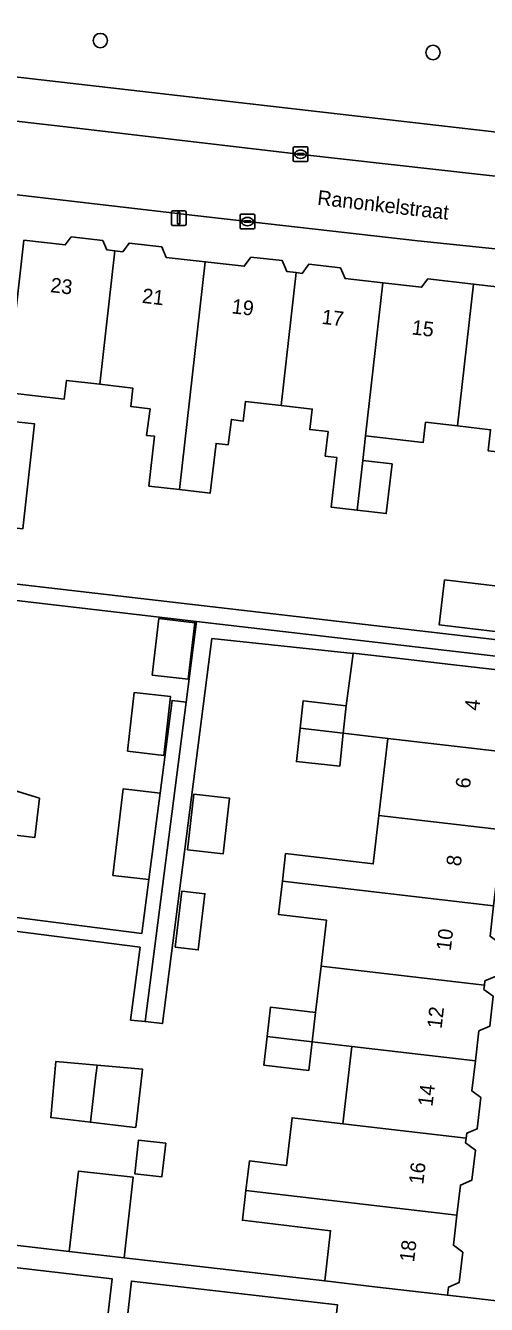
# Model space of a CAD drawing. Extents: x 161692 to 162379, y 380760 to 381678.
# Drawn here: x 162111.5 to 162142.9, y 381067.5 to 381154.7 of the extents above; entities that cross this region are included whole.
import ezdxf

# ---------------------------------------------------------------- set-up
doc = ezdxf.new("R2010")
doc.units = 0
for name, color, linetype in [('IMGEO_Boom', 7, 'Continuous'), ('IMGEO_Erf', 7, 'Continuous'), ('IMGEO_Groenvoorziening', 7, 'Continuous'), ('IMGEO_Kolk', 7, 'Continuous'), ('IMGEO_Lichtmast', 7, 'Continuous'), ('IMGEO_Openbare_ruimte_label', 7, 'Continuous'), ('IMGEO_Pand', 7, 'Continuous'), ('IMGEO_Pand_nummerreeks', 7, 'Continuous'), ('IMGEO_Rijbaan_lokaal_open', 7, 'Continuous'), ('IMGEO_Voetpad_open', 7, 'Continuous')]:
    doc.layers.add(name, color=color, linetype=linetype)

msp = doc.modelspace()

# ---------------------------------------------------------------- linework, layer by layer
at = {"layer": 'IMGEO_Boom'}
for centre in [(162116.62, 381153.677), (162139.306, 381152.861)]:
    msp.add_circle(centre, 0.489, dxfattribs=at)
at = {"layer": 'IMGEO_Erf'}
for points in [[(162143.231, 381127.155), (162140.973, 381127.411), (162138.797, 381127.658), (162138.629, 381126.279), (162134.704, 381126.73), (162134.515, 381125.056), (162136.512, 381124.824), (162136.119, 381121.436), (162134.13, 381121.666), (162132.363, 381121.871), (162132.756, 381125.26), (162131.958, 381125.353), (162132.148, 381127.024), (162130.902, 381127.167), (162131.073, 381128.56), (162128.947, 381128.802), (162126.509, 381129.079), (162126.371, 381127.746), (162125.557, 381127.851), (162125.333, 381126.123), (162124.511, 381126.218), (162124.118, 381122.831), (162122.016, 381123.075), (162119.932, 381123.317), (162120.325, 381126.704), (162119.782, 381126.767), (162120.015, 381128.569), (162118.694, 381128.74), (162118.836, 381129.997), (162116.589, 381130.252), (162114.308, 381130.511), (162114.163, 381129.244), (162110.241, 381129.686)], [(162104.656, 381117.359), (162150.568, 381112.043)], [(162102.019, 381095.06), (162119.45, 381092.824), (162119.927, 381096.494), (162117.486, 381096.778), (162118.173, 381102.676), (162120.692, 381102.382), (162121.513, 381108.701), (162122.47, 381108.579), (162123.177, 381114.087), (162108.158, 381115.826)], [(162103.217, 381072.458), (162114.505, 381071.152), (162115.131, 381076.635), (162118.863, 381076.209), (162118.237, 381070.726), (162131.918, 381069.148), (162132.317, 381072.568), (162126.308, 381073.277), (162126.548, 381075.31), (162126.785, 381077.319), (162129.322, 381077.019), (162129.701, 381080.267), (162131.255, 381080.086), (162133.167, 381079.863), (162133.78, 381085.124), (162131.061, 381085.445), (162130.831, 381083.496), (162127.759, 381083.859), (162127.988, 381085.803), (162128.225, 381087.811), (162131.297, 381087.448), (162131.67, 381090.603), (162132.04, 381093.736), (162128.767, 381094.122), (162129.035, 381096.394), (162129.256, 381098.264), (162135.23, 381097.559), (162135.616, 381100.871), (162136.227, 381106.118), (162133.186, 381106.474), (162132.941, 381104.222), (162129.997, 381104.543), (162130.244, 381106.817), (162130.446, 381108.668), (162133.39, 381108.347), (162133.856, 381111.905), (162124.236, 381112.916), (162120.872, 381086.689), (162119.678, 381086.815), (162118.683, 381086.919), (162119.328, 381091.882), (162101.91, 381094.116)], [(162105.042, 381104.328), (162112.466, 381102.035), (162112.159, 381099.375), (162107.958, 381099.861)], [(162143.6, 381089.916), (162142.846, 381089.59), (162142.812, 381089.3), (162142.778, 381089.01), (162143.407, 381088.542)], [(162143.169, 381086.503), (162142.431, 381086.184), (162142.193, 381084.14), (162141.954, 381082.093), (162142.561, 381081.642), (162142.314, 381079.52), (162141.602, 381079.212), (162141.563, 381078.882), (162141.525, 381078.556), (162142.194, 381078.058), (162141.957, 381076.018), (162141.169, 381075.678), (162140.93, 381073.628), (162140.69, 381071.576), (162141.326, 381071.103), (162141.085, 381069.035), (162140.35, 381068.718), (162140.287, 381068.173), (162145.42, 381067.579)]]:
    msp.add_lwpolyline(points, dxfattribs=at)
for points in [[(162109.675, 381124.698), (162107.87, 381124.902), (162108.218, 381127.994), (162110.026, 381127.79), (162112.139, 381127.552), (162111.332, 381120.389), (162109.214, 381120.628)], [(162146.19, 381116.206), (162145.832, 381113.136), (162139.734, 381113.847), (162140.092, 381116.918)], [(162120.161, 381110.433), (162120.609, 381114.283), (162123.07, 381113.996), (162122.622, 381110.146)], [(162118.473, 381105.247), (162118.94, 381109.251), (162121.412, 381108.963), (162120.945, 381104.959)], [(162122.557, 381098.531), (162122.999, 381102.324), (162125.434, 381102.04), (162124.992, 381098.247)], [(162121.735, 381091.887), (162122.187, 381095.716), (162123.753, 381095.531), (162123.301, 381091.702)], [(162119.494, 381083.585), (162119.468, 381083.357), (162119.035, 381079.607), (162118.803, 381079.633), (162115.951, 381079.962), (162113.246, 381080.275), (162113.589, 381084.09), (162116.4, 381083.85)], [(162120.821, 381076.24), (162118.968, 381076.454), (162119.232, 381078.744), (162121.085, 381078.53)], [(162112.924, 381063.463), (162113.308, 381066.809), (162117.083, 381066.376), (162117.423, 381069.291), (162101.193, 381071.182), (162100.482, 381065.034), (162099.811, 381059.23), (162099.571, 381057.157), (162099.883, 381056.792), (162100.42, 381056.162), (162101.231, 381056.068), (162100.912, 381053.313), (162098.907, 381053.545), (162098.244, 381047.771), (162114.721, 381045.864), (162114.985, 381048.168), (162111.21, 381048.601), (162111.608, 381052.074), (162111.977, 381055.292), (162115.752, 381054.859), (162116.316, 381059.685), (162112.541, 381060.118)], [(162128.127, 381061.568), (162132.052, 381061.11), (162132.798, 381067.511), (162118.748, 381069.136), (162118.421, 381066.332), (162121.756, 381065.935), (162121.35, 381062.522), (162120.944, 381059.108), (162117.609, 381059.505), (162116.993, 381054.124), (162120.124, 381053.751), (162119.732, 381050.461), (162119.366, 381047.382), (162116.231, 381047.756), (162115.908, 381044.678), (162126.992, 381043.513), (162127.674, 381049.533), (162130.662, 381049.184), (162131.369, 381055.248), (162127.442, 381055.707)]]:
    msp.add_lwpolyline(points, close=True, dxfattribs=at)
at = {"layer": 'IMGEO_Groenvoorziening'}
msp.add_lwpolyline([(162106.694, 381166.723), (162106.422, 381166.149), (162104.701, 381153.539), (162105.038, 381151.871), (162154.533, 381146.175), (162155.871, 381157.555), (162155.636, 381157.584), (162133.829, 381160.381)], dxfattribs=at)
at = {"layer": 'IMGEO_Kolk'}
for p, q in [((162129.778, 381145.501), (162129.778, 381146.353)), ((162129.853, 381146.427), (162130.705, 381146.427)), ((162130.037, 381145.921), (162130.037, 381145.933)), ((162130.475, 381145.884), (162130.077, 381145.884)), ((162130.08, 381145.97), (162130.478, 381145.97)), ((162130.266, 381146.207), (162130.291, 381146.207)), ((162130.521, 381145.933), (162130.521, 381145.921)), ((162130.779, 381146.353), (162130.779, 381145.501)), ((162130.705, 381145.427), (162129.853, 381145.427)), ((162130.289, 381145.647), (162130.264, 381145.647)), ((162126.149, 381140.91), (162126.149, 381141.762)), ((162126.224, 381141.836), (162127.076, 381141.836)), ((162126.408, 381141.33), (162126.408, 381141.342)), ((162126.451, 381141.379), (162126.849, 381141.379)), ((162126.637, 381141.616), (162126.662, 381141.616)), ((162126.892, 381141.342), (162126.892, 381141.33)), ((162127.15, 381141.762), (162127.15, 381140.91)), ((162127.076, 381140.836), (162126.224, 381140.836)), ((162126.846, 381141.293), (162126.448, 381141.293)), ((162126.66, 381141.056), (162126.635, 381141.056))]:
    msp.add_line(p, q, dxfattribs=at)
for points in [[(162129.778, 381145.501), (162129.778, 381146.353)], [(162129.853, 381146.427), (162130.705, 381146.427)], [(162130.779, 381146.353), (162130.779, 381145.501)], [(162130.705, 381145.427), (162129.853, 381145.427)], [(162126.149, 381140.91), (162126.149, 381141.762)], [(162126.224, 381141.836), (162127.076, 381141.836)], [(162127.15, 381141.762), (162127.15, 381140.91)], [(162127.076, 381140.836), (162126.224, 381140.836)]]:
    msp.add_lwpolyline(points, dxfattribs=at)
for centre, radius, start, end in [((162129.855, 381146.351), 0.0765, 91.55205, 178.44795), ((162129.855, 381146.351), 0.0765, 91.55205, 178.44795), ((162130.077, 381145.93), 0.0403, 85.87752, 175.75265), ((162130.074, 381145.92), 0.0366, 178.93798, 274.71019), ((162130.478, 381145.927), 0.043, 264.86636, 352.45326), ((162130.482, 381145.932), 0.0386, 1.73085, 96.63898), ((162130.703, 381146.351), 0.0765, 1.55205, 88.44795), ((162130.703, 381146.351), 0.0765, 1.55205, 88.44795), ((162129.855, 381145.503), 0.0765, 181.55205, 268.44795), ((162129.855, 381145.503), 0.0765, 181.55205, 268.44795), ((162130.703, 381145.503), 0.0765, 271.55205, 358.44795), ((162130.703, 381145.503), 0.0765, 271.55205, 358.44795), ((162126.226, 381141.76), 0.0765, 91.55205, 178.44795), ((162126.226, 381141.76), 0.0765, 91.55205, 178.44795), ((162126.448, 381141.339), 0.0403, 85.87752, 175.75265), ((162126.445, 381141.329), 0.0366, 178.93798, 274.71019), ((162126.849, 381141.336), 0.043, 264.86636, 352.45326), ((162126.853, 381141.341), 0.0386, 1.73085, 96.63898), ((162127.074, 381141.76), 0.0765, 1.55205, 88.44795), ((162127.074, 381141.76), 0.0765, 1.55205, 88.44795), ((162126.226, 381140.912), 0.0765, 181.55205, 268.44795), ((162126.226, 381140.912), 0.0765, 181.55205, 268.44795), ((162127.074, 381140.912), 0.0765, 271.55205, 358.44795), ((162127.074, 381140.912), 0.0765, 271.55205, 358.44795)]:
    msp.add_arc(centre, radius, start, end, dxfattribs=at)
for centre, major_axis, ratio, start_param, end_param in [((162130.265, 381145.927), (-0.387, 0.002), 0.722429, 4.712389, 7.853982), ((162130.29, 381145.927), (-0.39, 0.002), 0.717154, 1.570796, 4.712389), ((162126.636, 381141.336), (-0.387, 0.002), 0.722429, 4.712389, 7.853982), ((162126.661, 381141.336), (-0.39, 0.002), 0.717154, 1.570796, 4.712389)]:
    msp.add_ellipse(centre, major_axis=major_axis, ratio=ratio, start_param=start_param, end_param=end_param, dxfattribs=at)
at = {"layer": 'IMGEO_Lichtmast'}
for p, q in [((162121.474, 381141.171), (162121.474, 381141.971)), ((162121.474, 381141.971), (162121.474, 381141.171)), ((162121.574, 381142.071), (162122.364, 381142.071)), ((162122.364, 381142.071), (162121.574, 381142.071)), ((162122.464, 381141.971), (162122.464, 381141.171)), ((162122.464, 381141.171), (162122.464, 381141.971)), ((162122.364, 381141.071), (162121.574, 381141.071)), ((162121.574, 381141.071), (162122.364, 381141.071))]:
    msp.add_line(p, q, dxfattribs=at)
msp.add_lwpolyline([(162121.894, 381141.946), (162122.044, 381141.946), (162122.044, 381141.196), (162121.894, 381141.196), (162121.894, 381141.946)], dxfattribs=at)
for centre, start, end in [((162121.574, 381141.971), 90, 180), ((162121.574, 381141.971), 90, 180), ((162122.364, 381141.971), 0, 90), ((162122.364, 381141.971), 360, 90), ((162121.574, 381141.171), 180, 270), ((162121.574, 381141.171), 180, 270), ((162122.364, 381141.171), 270, 0), ((162122.364, 381141.171), 270, 0)]:
    msp.add_arc(centre, 0.1, start, end, dxfattribs=at)
at = {"layer": 'IMGEO_Pand'}
for points in [[(162117.619, 381139.339), (162117.069, 381139.402), (162116.786, 381140.052), (162114.638, 381140.296), (162114.23, 381139.744), (162111.418, 381140.063), (162110.241, 381129.686), (162114.163, 381129.244), (162114.308, 381130.511), (162116.589, 381130.252)], [(162116.589, 381130.252), (162118.836, 381129.997), (162118.694, 381128.74), (162120.015, 381128.569), (162119.782, 381126.767), (162120.325, 381126.704), (162119.932, 381123.317), (162122.016, 381123.075), (162123.777, 381138.598), (162121.118, 381138.9), (162120.811, 381139.607), (162118.58, 381139.86), (162118.151, 381139.279), (162117.619, 381139.339)], [(162122.016, 381123.075), (162124.118, 381122.831), (162124.511, 381126.218), (162125.333, 381126.123), (162125.557, 381127.851), (162126.371, 381127.746), (162126.509, 381129.079), (162128.947, 381128.802), (162129.974, 381137.857), (162129.348, 381137.928), (162129.021, 381138.677), (162126.89, 381138.919), (162126.43, 381138.297), (162123.777, 381138.598)], [(162128.947, 381128.802), (162131.073, 381128.56), (162130.902, 381127.167), (162132.148, 381127.024), (162131.958, 381125.353), (162132.756, 381125.26), (162132.363, 381121.871), (162134.13, 381121.666), (162134.515, 381125.056), (162134.704, 381126.73), (162135.888, 381137.162), (162133.309, 381137.455), (162132.992, 381138.183), (162130.834, 381138.428), (162130.377, 381137.811), (162129.974, 381137.857)], [(162140.973, 381127.411), (162142.069, 381137.074), (162138.941, 381137.429), (162138.522, 381136.863), (162135.888, 381137.162), (162134.704, 381126.73), (162138.629, 381126.279), (162138.797, 381127.658)], [(162140.973, 381127.411), (162143.231, 381127.155), (162143.069, 381125.726), (162145.098, 381125.495), (162144.4, 381119.344), (162146.43, 381119.113), (162148.389, 381136.356), (162142.069, 381137.074)], [(162110.026, 381127.79), (162109.675, 381124.698), (162109.214, 381120.628), (162111.332, 381120.389), (162112.139, 381127.552)], [(162134.13, 381121.666), (162136.119, 381121.436), (162136.512, 381124.824), (162134.515, 381125.056)], [(162146.19, 381116.206), (162140.092, 381116.918), (162139.734, 381113.847), (162145.832, 381113.136)], [(162120.161, 381110.433), (162122.622, 381110.146), (162123.07, 381113.996), (162120.609, 381114.283)], [(162145.862, 381109.497), (162145.217, 381109.977), (162145.291, 381110.606), (162140.325, 381111.185), (162136.865, 381111.589), (162133.859, 381111.929), (162133.856, 381111.905), (162133.39, 381108.347), (162133.186, 381106.474), (162136.227, 381106.118), (162144.677, 381105.13), (162144.913, 381107.155), (162145.625, 381107.462)], [(162118.473, 381105.247), (162120.945, 381104.959), (162121.412, 381108.963), (162118.94, 381109.251)], [(162133.186, 381106.474), (162133.39, 381108.347), (162130.446, 381108.668), (162130.244, 381106.817)], [(162133.186, 381106.474), (162130.244, 381106.817), (162129.997, 381104.543), (162132.941, 381104.222)], [(162103.25, 381105.435), (162094.532, 381106.442), (162093.949, 381101.4), (162107.949, 381099.781), (162107.958, 381099.861), (162112.159, 381099.375), (162112.466, 381102.035), (162105.042, 381104.328), (162104.884, 381102.96), (162102.989, 381103.179)], [(162144.677, 381105.13), (162136.227, 381106.118), (162135.616, 381100.871), (162144.046, 381099.885), (162144.087, 381100.231), (162144.826, 381100.55), (162145.069, 381102.638), (162144.441, 381103.106)], [(162120.692, 381102.382), (162118.173, 381102.676), (162117.486, 381096.778), (162119.927, 381096.494)], [(162122.557, 381098.531), (162124.992, 381098.247), (162125.434, 381102.04), (162122.999, 381102.324)], [(162129.035, 381096.394), (162143.437, 381094.71), (162143.679, 381096.788), (162144.403, 381096.929), (162144.651, 381099.059), (162144.006, 381099.539), (162144.046, 381099.885), (162135.616, 381100.871), (162135.23, 381097.559), (162129.256, 381098.264)], [(162129.035, 381096.394), (162128.767, 381094.122), (162132.04, 381093.736), (162131.67, 381090.603), (162142.812, 381089.3), (162142.846, 381089.59), (162143.6, 381089.916), (162143.859, 381092.136), (162143.194, 381092.63), (162143.437, 381094.71)], [(162121.735, 381091.887), (162123.301, 381091.702), (162123.753, 381095.531), (162122.187, 381095.716)], [(162143.407, 381088.542), (162142.778, 381089.01), (162142.812, 381089.3), (162131.67, 381090.603), (162131.297, 381087.448), (162131.061, 381085.445), (162133.78, 381085.124), (162142.193, 381084.14), (162142.431, 381086.184), (162143.169, 381086.503)], [(162131.297, 381087.448), (162128.225, 381087.811), (162127.988, 381085.803), (162131.061, 381085.445)], [(162131.061, 381085.445), (162127.988, 381085.803), (162127.759, 381083.859), (162130.831, 381083.496)], [(162141.563, 381078.882), (162141.602, 381079.212), (162142.314, 381079.52), (162142.561, 381081.642), (162141.954, 381082.093), (162142.193, 381084.14), (162133.78, 381085.124), (162133.167, 381079.863)], [(162116.4, 381083.85), (162113.589, 381084.09), (162113.246, 381080.275), (162115.951, 381079.962), (162116.321, 381083.163), (162116.356, 381083.468)], [(162116.4, 381083.85), (162116.356, 381083.468), (162116.321, 381083.163), (162115.951, 381079.962), (162118.803, 381079.633), (162119.035, 381079.607), (162119.468, 381083.357), (162119.494, 381083.585)], [(162141.563, 381078.882), (162133.167, 381079.863), (162131.255, 381080.086), (162129.701, 381080.267), (162129.322, 381077.019), (162126.785, 381077.319), (162126.548, 381075.31), (162140.93, 381073.628), (162141.169, 381075.678), (162141.957, 381076.018), (162142.194, 381078.058), (162141.525, 381078.556)], [(162118.968, 381076.454), (162120.821, 381076.24), (162121.085, 381078.53), (162119.232, 381078.744)], [(162118.863, 381076.209), (162115.131, 381076.635), (162114.505, 381071.152), (162118.237, 381070.726)], [(162140.93, 381073.628), (162126.548, 381075.31), (162126.308, 381073.277), (162132.317, 381072.568), (162131.918, 381069.148), (162135.321, 381068.752), (162140.287, 381068.173), (162140.35, 381068.718), (162141.085, 381069.035), (162141.326, 381071.103), (162140.69, 381071.576)]]:
    msp.add_lwpolyline(points, close=True, dxfattribs=at)
at = {"layer": 'IMGEO_Rijbaan_lokaal_open'}
msp.add_lwpolyline([(162035.868, 381157.223), (162035.272, 381151.971), (162046.318, 381150.716), (162059.956, 381149.132), (162076.958, 381147.175), (162083.226, 381146.452), (162088.674, 381145.807), (162089.605, 381145.78), (162098.867, 381144.583), (162099.301, 381144.492), (162110.364, 381143.24), (162123.06, 381141.745), (162138.28, 381140.018), (162151.448, 381138.67), (162151.612, 381138.643), (162152.215, 381143.559), (162151.341, 381143.648), (162145.788, 381144.184), (162130.147, 381145.94), (162114.073, 381147.824), (162099.359, 381149.494)], dxfattribs=at)
at = {"layer": 'IMGEO_Voetpad_open'}
for points in [[(162157.097, 381145.971), (162154.533, 381146.175), (162105.038, 381151.871), (162100.355, 381152.395), (162089.025, 381153.747), (162084.923, 381154.225), (162077.258, 381155.104), (162066.221, 381156.369), (162035.205, 381159.925)], [(162037.977, 381156.569), (162045.02, 381155.742), (162057.292, 381154.376), (162070.622, 381152.857), (162083.704, 381151.361), (162088.985, 381150.738), (162099.359, 381149.494), (162114.073, 381147.824), (162130.147, 381145.94), (162145.788, 381144.184), (162151.341, 381143.648), (162152.215, 381143.559)], [(162154.785, 381138.216), (162151.612, 381138.643), (162151.448, 381138.67), (162138.28, 381140.018), (162123.06, 381141.745), (162110.364, 381143.24), (162099.301, 381144.492)], [(162111.418, 381140.063), (162114.23, 381139.744), (162114.638, 381140.296), (162116.786, 381140.052), (162117.069, 381139.402), (162117.619, 381139.339), (162118.151, 381139.279), (162118.58, 381139.86), (162120.811, 381139.607), (162121.118, 381138.9), (162123.777, 381138.598), (162126.43, 381138.297), (162126.89, 381138.919), (162129.021, 381138.677), (162129.348, 381137.928), (162129.974, 381137.857), (162130.377, 381137.811), (162130.834, 381138.428), (162132.992, 381138.183), (162133.309, 381137.455), (162135.888, 381137.162), (162138.522, 381136.863), (162138.941, 381137.429), (162142.069, 381137.074), (162148.389, 381136.356)], [(162145.42, 381067.579), (162140.287, 381068.173), (162135.321, 381068.752), (162131.918, 381069.148), (162118.237, 381070.726), (162114.505, 381071.152), (162103.217, 381072.458), (162099.402, 381072.899), (162095.735, 381073.323), (162090.77, 381073.897), (162090.553, 381072.412), (162095.52, 381071.838), (162098.097, 381071.54), (162101.193, 381071.182), (162117.423, 381069.291), (162117.083, 381066.376)], [(162118.421, 381066.332), (162118.748, 381069.136), (162132.798, 381067.511)]]:
    msp.add_lwpolyline(points, dxfattribs=at)
for points in [[(162104.656, 381117.359), (162102.759, 381117.558), (162102.661, 381116.71), (162102.633, 381116.465), (162104.527, 381116.246), (162108.158, 381115.826), (162123.177, 381114.087), (162150.439, 381110.931), (162150.568, 381112.043)], [(162123.177, 381114.087), (162122.47, 381108.579), (162119.678, 381086.815), (162120.872, 381086.689), (162124.236, 381112.916), (162133.856, 381111.905), (162133.859, 381111.929), (162136.865, 381111.589), (162140.325, 381111.185), (162145.291, 381110.606), (162150.334, 381110.022), (162150.439, 381110.931)], [(162102.019, 381095.06), (162098.299, 381095.49), (162093.332, 381096.064), (162093.223, 381095.12), (162098.19, 381094.546), (162101.91, 381094.116), (162119.328, 381091.882), (162118.683, 381086.919), (162119.678, 381086.815), (162122.47, 381108.579), (162121.513, 381108.701), (162120.692, 381102.382), (162119.927, 381096.494), (162119.45, 381092.824)]]:
    msp.add_lwpolyline(points, close=True, dxfattribs=at)

# ---------------------------------------------------------------- texts
at = {"layer": 'IMGEO_Openbare_ruimte_label'}
msp.add_text('Ranonkelstraat', height=1, rotation=353.39397, dxfattribs=at).set_placement((162131.382, 381142.495))
at = {"layer": 'IMGEO_Pand_nummerreeks'}
for s, rotation, p in [('23', 353.33383, (162113.179, 381136.534)), ('21', 353.33383, (162119.429, 381135.803)), ('19', 353.33383, (162125.544, 381135.089)), ('17', 353.33383, (162131.682, 381134.372)), ('15', 353.33383, (162137.82, 381133.654)), ('4', 83.27369, (162142.444, 381107.976)), ('6', 83.27434, (162141.819, 381102.672)), ('8', 83.27434, (162141.193, 381097.372)), ('10', 83.27434, (162140.513, 381091.609)), ('12', 83.27369, (162139.886, 381086.299)), ('14', 83.27434, (162139.262, 381080.998)), ('16', 83.27369, (162138.636, 381075.694)), ('18', 83.27369, (162138.011, 381070.393))]:
    msp.add_text(s, height=1, rotation=rotation, dxfattribs=at).set_placement(p)

doc.saveas('drawing.dxf')
